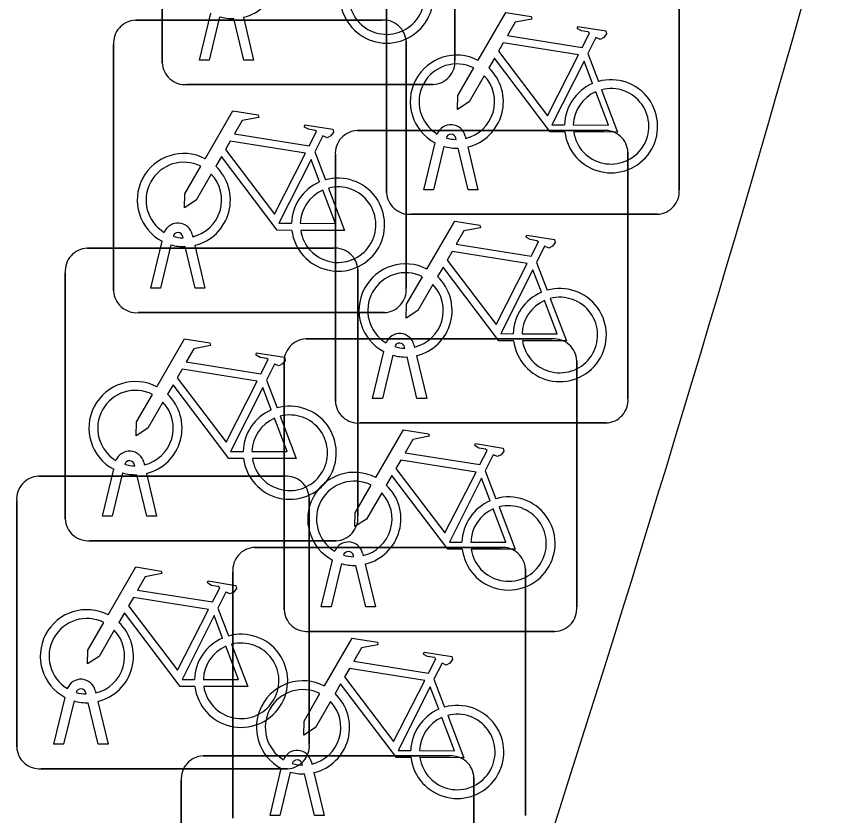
# Model space of a CAD drawing. Extents: x 160675 to 161153, y 383241 to 383714.
# Drawn here: x 161142.125 to 161144.962, y 383517.616 to 383520.345 of the extents above; entities that cross this region are included whole.
import ezdxf

# ---------------------------------------------------------------- set-up
doc = ezdxf.new("R2010")
doc.units = 0
for name, color, linetype in [('IMGEO_Fietsenrek', 7, 'Continuous'), ('IMGEO_Rijbaan_lokaal_gesloten', 7, 'Continuous'), ('IMGEO_Voetpad_open', 7, 'Continuous')]:
    doc.layers.add(name, color=color, linetype=linetype)

msp = doc.modelspace()

# ---------------------------------------------------------------- linework, layer by layer
at = {"layer": 'IMGEO_Fietsenrek'}
for p, q in [((161142.6225, 383520.1869), (161142.6225, 383521.0278)), ((161142.6225, 383521.0278), (161142.6225, 383520.1869)), ((161143.6215, 383521.0371), (161143.6215, 383520.1962)), ((161143.6215, 383520.1962), (161143.6215, 383521.0371)), ((161144.3875, 383520.5941), (161144.3875, 383519.7532)), ((161144.3875, 383519.7532), (161144.3875, 383520.5941)), ((161143.3885, 383519.7439), (161143.3885, 383520.5848)), ((161143.3885, 383520.5848), (161143.3885, 383519.7439)), ((161142.5309, 383520.3325), (161143.3718, 383520.3325)), ((161143.3718, 383520.3325), (161142.5309, 383520.3325)), ((161142.7495, 383520.1963), (161142.7878, 383520.3563)), ((161142.8182, 383520.3441), (161142.7829, 383520.1963)), ((161142.901, 383520.1963), (161142.8671, 383520.338)), ((161142.8994, 383520.3423), (161142.9344, 383520.1963)), ((161142.4565, 383519.4079), (161142.4565, 383520.2488)), ((161142.4565, 383520.2488), (161142.4565, 383519.4079)), ((161143.4555, 383520.2581), (161143.4555, 383519.4172)), ((161143.4555, 383519.4172), (161143.4555, 383520.2581)), ((161142.7829, 383520.1963), (161142.7495, 383520.1963)), ((161142.9344, 383520.1963), (161142.901, 383520.1963)), ((161144.0752, 383520.2182), (161144.1115, 383520.123)), ((161143.5471, 383520.1125), (161142.7062, 383520.1125)), ((161142.7062, 383520.1125), (161143.5471, 383520.1125)), ((161143.2879, 383519.9555), (161144.1288, 383519.9555)), ((161144.1288, 383519.9555), (161143.2879, 383519.9555)), ((161143.6566, 383519.9364), (161143.6584, 383519.9285)), ((161143.5155, 383519.7533), (161143.5538, 383519.9133)), ((161143.6259, 383519.9249), (161143.6249, 383519.9292)), ((161143.1432, 383519.8822), (161143.1795, 383519.787)), ((161143.5842, 383519.9011), (161143.5489, 383519.7533)), ((161143.667, 383519.7533), (161143.6331, 383519.895)), ((161143.6654, 383519.8993), (161143.7004, 383519.7533)), ((161144.2125, 383519.8811), (161144.2125, 383519.0402)), ((161144.2125, 383519.0402), (161144.2125, 383519.8811)), ((161143.2135, 383519.0309), (161143.2135, 383519.8718)), ((161143.2135, 383519.8718), (161143.2135, 383519.0309)), ((161143.5489, 383519.7533), (161143.5155, 383519.7533)), ((161143.7004, 383519.7533), (161143.667, 383519.7533)), ((161144.3131, 383519.6695), (161143.4722, 383519.6695)), ((161143.4722, 383519.6695), (161144.3131, 383519.6695)), ((161142.7246, 383519.6004), (161142.7264, 383519.5925)), ((161142.5835, 383519.4173), (161142.6218, 383519.5773)), ((161142.6939, 383519.5889), (161142.6929, 383519.5932)), ((161142.3659, 383519.5535), (161143.2068, 383519.5535)), ((161143.2068, 383519.5535), (161142.3659, 383519.5535)), ((161142.6522, 383519.5651), (161142.6169, 383519.4173)), ((161142.735, 383519.4173), (161142.7011, 383519.559)), ((161142.7334, 383519.5633), (161142.7684, 383519.4173)), ((161143.9002, 383519.5052), (161143.9365, 383519.41)), ((161142.2915, 383518.6289), (161142.2915, 383519.4698)), ((161142.2915, 383519.4698), (161142.2915, 383518.6289)), ((161143.2905, 383519.4791), (161143.2905, 383518.6382)), ((161143.2905, 383518.6382), (161143.2905, 383519.4791)), ((161142.6169, 383519.4173), (161142.5835, 383519.4173)), ((161142.7684, 383519.4173), (161142.735, 383519.4173)), ((161143.3811, 383519.3335), (161142.5402, 383519.3335)), ((161142.5402, 383519.3335), (161143.3811, 383519.3335)), ((161143.1129, 383519.2435), (161143.9538, 383519.2435)), ((161143.9538, 383519.2435), (161143.1129, 383519.2435)), ((161143.3405, 383519.0403), (161143.3788, 383519.2003)), ((161143.4509, 383519.2119), (161143.4499, 383519.2162)), ((161143.4816, 383519.2234), (161143.4834, 383519.2155)), ((161143.4092, 383519.1881), (161143.3739, 383519.0403)), ((161143.492, 383519.0403), (161143.4581, 383519.182)), ((161143.4904, 383519.1863), (161143.5254, 383519.0403)), ((161144.0375, 383519.1691), (161144.0375, 383518.3282)), ((161144.0375, 383518.3282), (161144.0375, 383519.1691)), ((161143.0385, 383518.3189), (161143.0385, 383519.1598)), ((161143.0385, 383519.1598), (161143.0385, 383518.3189)), ((161142.9782, 383519.1032), (161143.0145, 383519.008)), ((161143.3739, 383519.0403), (161143.3405, 383519.0403)), ((161143.5254, 383519.0403), (161143.492, 383519.0403)), ((161144.1381, 383518.9565), (161143.2972, 383518.9565)), ((161143.2972, 383518.9565), (161144.1381, 383518.9565)), ((161142.5289, 383518.8099), (161142.5279, 383518.8142)), ((161142.5596, 383518.8214), (161142.5614, 383518.8135)), ((161142.1999, 383518.7745), (161143.0408, 383518.7745)), ((161143.0408, 383518.7745), (161142.1999, 383518.7745)), ((161142.4185, 383518.6383), (161142.4568, 383518.7983)), ((161142.4872, 383518.7861), (161142.4519, 383518.6383)), ((161142.57, 383518.6383), (161142.5361, 383518.78)), ((161142.5684, 383518.7843), (161142.6034, 383518.6383)), ((161143.7252, 383518.7932), (161143.7615, 383518.698)), ((161142.1255, 383517.8499), (161142.1255, 383518.6908)), ((161142.1255, 383518.6908), (161142.1255, 383517.8499)), ((161143.1245, 383518.7001), (161143.1245, 383517.8592)), ((161143.1245, 383517.8592), (161143.1245, 383518.7001)), ((161142.4519, 383518.6383), (161142.4185, 383518.6383)), ((161142.6034, 383518.6383), (161142.57, 383518.6383)), ((161143.2161, 383518.5545), (161142.3752, 383518.5545)), ((161142.3752, 383518.5545), (161143.2161, 383518.5545)), ((161142.9379, 383518.5315), (161143.7788, 383518.5315)), ((161143.7788, 383518.5315), (161142.9379, 383518.5315)), ((161143.2759, 383518.4999), (161143.2749, 383518.5042)), ((161143.3066, 383518.5114), (161143.3084, 383518.5035)), ((161143.1655, 383518.3283), (161143.2038, 383518.4883)), ((161143.2342, 383518.4761), (161143.1989, 383518.3283)), ((161143.317, 383518.3283), (161143.2831, 383518.47)), ((161143.3154, 383518.4743), (161143.3504, 383518.3283)), ((161142.8635, 383517.6069), (161142.8635, 383518.4478)), ((161142.8635, 383518.4478), (161142.8635, 383517.6069)), ((161143.8625, 383518.4571), (161143.8625, 383517.6162)), ((161143.8625, 383517.6162), (161143.8625, 383518.4571)), ((161142.8122, 383518.3242), (161142.8485, 383518.229)), ((161143.1989, 383518.3283), (161143.1655, 383518.3283)), ((161143.3504, 383518.3283), (161143.317, 383518.3283)), ((161143.9631, 383518.2445), (161143.1222, 383518.2445)), ((161143.1222, 383518.2445), (161143.9631, 383518.2445)), ((161143.5502, 383518.0812), (161143.5865, 383517.986)), ((161142.3629, 383518.0309), (161142.3619, 383518.0352)), ((161142.3936, 383518.0424), (161142.3954, 383518.0345)), ((161142.2525, 383517.8593), (161142.2908, 383518.0193)), ((161142.3212, 383518.0071), (161142.2859, 383517.8593)), ((161142.404, 383517.8593), (161142.3701, 383518.001)), ((161142.4024, 383518.0053), (161142.4374, 383517.8593)), ((161142.2859, 383517.8593), (161142.2525, 383517.8593)), ((161142.4374, 383517.8593), (161142.404, 383517.8593)), ((161142.7619, 383517.8195), (161143.6028, 383517.8195)), ((161143.6028, 383517.8195), (161142.7619, 383517.8195)), ((161143.1009, 383517.7879), (161143.0999, 383517.7922)), ((161143.1316, 383517.7994), (161143.1334, 383517.7915)), ((161143.0501, 383517.7755), (161142.2092, 383517.7755)), ((161142.2092, 383517.7755), (161143.0501, 383517.7755)), ((161142.9905, 383517.6163), (161143.0288, 383517.7763)), ((161143.0592, 383517.7641), (161143.0239, 383517.6163)), ((161143.142, 383517.6163), (161143.1081, 383517.758)), ((161143.1404, 383517.7623), (161143.1754, 383517.6163)), ((161142.6875, 383516.8949), (161142.6875, 383517.7358)), ((161142.6875, 383517.7358), (161142.6875, 383516.8949)), ((161143.6865, 383517.7451), (161143.6865, 383516.9042)), ((161143.6865, 383516.9042), (161143.6865, 383517.7451)), ((161143.0239, 383517.6163), (161142.9905, 383517.6163)), ((161143.1754, 383517.6163), (161143.142, 383517.6163))]:
    msp.add_line(p, q, dxfattribs=at)
for points in [[(161143.7011, 383520.1952), (161143.7958, 383520.3587), (161143.882, 383520.3449), (161143.8837, 383520.3362), (161143.8276, 383520.3253), (161143.8014, 383520.28), (161144.0566, 383520.2392)], [(161144.0566, 383520.2392), (161144.0816, 383520.288), (161144.0765, 383520.292), (161144.0533, 383520.2957), (161144.0406, 383520.3032), (161144.0396, 383520.3063), (161144.0418, 383520.3109), (161144.1366, 383520.2958), (161144.1389, 383520.2855), (161144.1295, 383520.2731), (161144.1171, 383520.2667), (161144.1026, 383520.2729), (161144.0752, 383520.2182)], [(161144.0437, 383520.214), (161143.7869, 383520.255), (161143.7702, 383520.2262), (161143.9372, 383520.0059), (161144.0437, 383520.214)], [(161143.9968, 383519.9505), (161143.9471, 383519.9506), (161143.7564, 383520.2023), (161143.7374, 383520.1695)], [(161144.0917, 383520.116), (161144.0624, 383520.1928), (161143.953, 383519.9747), (161143.9957, 383519.9746)], [(161143.7218, 383520.1427), (161143.6702, 383520.0535), (161143.6303, 383520.0275), (161143.6315, 383520.075), (161143.686, 383520.1692)], [(161144.0257, 383519.9745), (161144.1456, 383519.9743), (161144.1024, 383520.0879)], [(161144.1222, 383520.0948), (161144.1772, 383519.9502), (161144.0271, 383519.9505)], [(161142.7691, 383519.8592), (161142.8638, 383520.0227), (161142.95, 383520.0089), (161142.9517, 383520.0002), (161142.8956, 383519.9893), (161142.8694, 383519.944), (161143.1246, 383519.9032)], [(161143.1246, 383519.9032), (161143.1496, 383519.952), (161143.1445, 383519.956), (161143.1213, 383519.9597), (161143.1086, 383519.9672), (161143.1076, 383519.9703), (161143.1098, 383519.9749), (161143.2046, 383519.9598), (161143.2069, 383519.9495), (161143.1975, 383519.9371), (161143.1851, 383519.9307), (161143.1706, 383519.9369), (161143.1432, 383519.8822)], [(161143.1117, 383519.878), (161142.8549, 383519.919), (161142.8382, 383519.8902), (161143.0052, 383519.6699), (161143.1117, 383519.878)], [(161143.0648, 383519.6145), (161143.0151, 383519.6146), (161142.8244, 383519.8663), (161142.8054, 383519.8335)], [(161143.1597, 383519.78), (161143.1304, 383519.8568), (161143.021, 383519.6387), (161143.0637, 383519.6386)], [(161142.7898, 383519.8067), (161142.7382, 383519.7175), (161142.6983, 383519.6915), (161142.6995, 383519.739), (161142.754, 383519.8332)], [(161143.0937, 383519.6385), (161143.2136, 383519.6383), (161143.1704, 383519.7519)], [(161143.1902, 383519.7588), (161143.2452, 383519.6142), (161143.0951, 383519.6145)], [(161143.5261, 383519.4822), (161143.6208, 383519.6457), (161143.707, 383519.6319), (161143.7087, 383519.6232), (161143.6526, 383519.6123), (161143.6264, 383519.567), (161143.8816, 383519.5262)], [(161143.8816, 383519.5262), (161143.9066, 383519.575), (161143.9015, 383519.579), (161143.8783, 383519.5827), (161143.8656, 383519.5902), (161143.8646, 383519.5933), (161143.8668, 383519.5979), (161143.9616, 383519.5828), (161143.9639, 383519.5725), (161143.9545, 383519.5601), (161143.9421, 383519.5537), (161143.9276, 383519.5599), (161143.9002, 383519.5052)], [(161143.8687, 383519.501), (161143.6119, 383519.542), (161143.5952, 383519.5132), (161143.7622, 383519.2929), (161143.8687, 383519.501)], [(161143.8218, 383519.2375), (161143.7721, 383519.2376), (161143.5814, 383519.4893), (161143.5624, 383519.4565)], [(161143.5468, 383519.4297), (161143.4952, 383519.3405), (161143.4553, 383519.3145), (161143.4565, 383519.362), (161143.511, 383519.4562)], [(161143.9167, 383519.403), (161143.8874, 383519.4798), (161143.778, 383519.2617), (161143.8207, 383519.2616)], [(161143.8507, 383519.2615), (161143.9706, 383519.2613), (161143.9274, 383519.3749)], [(161143.9472, 383519.3818), (161144.0022, 383519.2372), (161143.8521, 383519.2375)], [(161142.6041, 383519.0802), (161142.6988, 383519.2437), (161142.785, 383519.2299), (161142.7867, 383519.2212), (161142.7306, 383519.2103), (161142.7044, 383519.165), (161142.9596, 383519.1242)], [(161142.9596, 383519.1242), (161142.9846, 383519.173), (161142.9795, 383519.177), (161142.9563, 383519.1807), (161142.9436, 383519.1882), (161142.9426, 383519.1913), (161142.9448, 383519.1959), (161143.0396, 383519.1808), (161143.0419, 383519.1705), (161143.0325, 383519.1581), (161143.0201, 383519.1517), (161143.0056, 383519.1579), (161142.9782, 383519.1032)], [(161142.9467, 383519.099), (161142.6899, 383519.14), (161142.6732, 383519.1112), (161142.8402, 383518.8909), (161142.9467, 383519.099)], [(161142.8998, 383518.8355), (161142.8501, 383518.8356), (161142.6594, 383519.0873), (161142.6404, 383519.0545)], [(161142.9947, 383519.001), (161142.9654, 383519.0778), (161142.856, 383518.8597), (161142.8987, 383518.8596)], [(161142.6248, 383519.0277), (161142.5732, 383518.9385), (161142.5333, 383518.9125), (161142.5345, 383518.96), (161142.589, 383519.0542)], [(161142.9287, 383518.8595), (161143.0486, 383518.8593), (161143.0054, 383518.9729)], [(161143.0252, 383518.9798), (161143.0802, 383518.8352), (161142.9301, 383518.8355)], [(161143.3511, 383518.7702), (161143.4458, 383518.9337), (161143.532, 383518.9199), (161143.5337, 383518.9112), (161143.4776, 383518.9003), (161143.4514, 383518.855), (161143.7066, 383518.8142)], [(161143.7066, 383518.8142), (161143.7316, 383518.863), (161143.7265, 383518.867), (161143.7033, 383518.8707), (161143.6906, 383518.8782), (161143.6896, 383518.8813), (161143.6918, 383518.8859), (161143.7866, 383518.8708), (161143.7889, 383518.8605), (161143.7795, 383518.8481), (161143.7671, 383518.8417), (161143.7526, 383518.8479), (161143.7252, 383518.7932)], [(161143.6937, 383518.789), (161143.4369, 383518.83), (161143.4202, 383518.8012), (161143.5872, 383518.5809), (161143.6937, 383518.789)], [(161143.6468, 383518.5255), (161143.5971, 383518.5256), (161143.4064, 383518.7773), (161143.3874, 383518.7445)], [(161143.3718, 383518.7177), (161143.3202, 383518.6285), (161143.2803, 383518.6025), (161143.2815, 383518.65), (161143.336, 383518.7442)], [(161143.7417, 383518.691), (161143.7124, 383518.7678), (161143.603, 383518.5497), (161143.6457, 383518.5496)], [(161143.6757, 383518.5495), (161143.7956, 383518.5493), (161143.7524, 383518.6629)], [(161143.7722, 383518.6698), (161143.8272, 383518.5252), (161143.6771, 383518.5255)], [(161142.4381, 383518.3012), (161142.5328, 383518.4647), (161142.619, 383518.4509), (161142.6207, 383518.4422), (161142.5646, 383518.4313), (161142.5384, 383518.386), (161142.7936, 383518.3452)], [(161142.7936, 383518.3452), (161142.8186, 383518.394), (161142.8135, 383518.398), (161142.7903, 383518.4017), (161142.7776, 383518.4092), (161142.7766, 383518.4123), (161142.7788, 383518.4169), (161142.8736, 383518.4018), (161142.8759, 383518.3915), (161142.8665, 383518.3791), (161142.8541, 383518.3727), (161142.8396, 383518.3789), (161142.8122, 383518.3242)], [(161142.7807, 383518.32), (161142.5239, 383518.361), (161142.5072, 383518.3322), (161142.6742, 383518.1119), (161142.7807, 383518.32)], [(161142.7338, 383518.0565), (161142.6841, 383518.0566), (161142.4934, 383518.3083), (161142.4744, 383518.2755)], [(161142.8287, 383518.222), (161142.7994, 383518.2988), (161142.69, 383518.0807), (161142.7327, 383518.0806)], [(161142.4588, 383518.2487), (161142.4072, 383518.1595), (161142.3673, 383518.1335), (161142.3685, 383518.181), (161142.423, 383518.2752)], [(161143.1761, 383518.0582), (161143.2708, 383518.2217), (161143.357, 383518.2079), (161143.3587, 383518.1992), (161143.3026, 383518.1883), (161143.2764, 383518.143), (161143.5316, 383518.1022)], [(161142.7627, 383518.0805), (161142.8826, 383518.0803), (161142.8394, 383518.1939)], [(161142.8592, 383518.2008), (161142.9142, 383518.0562), (161142.7641, 383518.0565)], [(161143.5316, 383518.1022), (161143.5566, 383518.151), (161143.5515, 383518.155), (161143.5283, 383518.1587), (161143.5156, 383518.1662), (161143.5146, 383518.1693), (161143.5168, 383518.1739), (161143.6116, 383518.1588), (161143.6139, 383518.1485), (161143.6045, 383518.1361), (161143.5921, 383518.1297), (161143.5776, 383518.1359), (161143.5502, 383518.0812)], [(161143.5187, 383518.077), (161143.2619, 383518.118), (161143.2452, 383518.0892), (161143.4122, 383517.8689), (161143.5187, 383518.077)], [(161143.4718, 383517.8135), (161143.4221, 383517.8136), (161143.2314, 383518.0653), (161143.2124, 383518.0325)], [(161143.5667, 383517.979), (161143.5374, 383518.0558), (161143.428, 383517.8377), (161143.4707, 383517.8376)], [(161143.1968, 383518.0057), (161143.1452, 383517.9165), (161143.1053, 383517.8905), (161143.1065, 383517.938), (161143.161, 383518.0322)], [(161143.5007, 383517.8375), (161143.6206, 383517.8373), (161143.5774, 383517.9509)], [(161143.5972, 383517.9578), (161143.6522, 383517.8132), (161143.5021, 383517.8135)]]:
    msp.add_lwpolyline(points, dxfattribs=at)
for centre, radius, start, end in [((161142.8621, 383520.4969), 0.159, 283.5766, 46.6042), ((161143.3887, 383520.4129), 0.159, 187.0065, 105.7708), ((161143.3887, 383520.4129), 0.129, 188.6715, 104.5883), ((161142.5342, 383520.2546), 0.0779, 92.4484, 184.2845), ((161142.5342, 383520.2546), 0.0779, 92.4484, 184.2845), ((161142.8621, 383520.4969), 0.159, 253.9967, 271.7867), ((161143.3776, 383520.2548), 0.0779, 2.4484, 94.2845), ((161143.3776, 383520.2548), 0.0779, 2.4484, 94.2845), ((161143.6281, 383520.0539), 0.159, 62.6766, 242.1369), ((161143.5438, 383520.1904), 0.0779, 272.4484, 4.2845), ((161143.5438, 383520.1904), 0.0779, 272.4484, 4.2845), ((161142.7004, 383520.1902), 0.0779, 182.4484, 274.2845), ((161142.7004, 383520.1902), 0.0779, 182.4484, 274.2845), ((161143.6281, 383520.0539), 0.129, 63.3192, 238.903), ((161143.6281, 383520.0539), 0.159, 283.5766, 46.6042), ((161143.6281, 383520.0539), 0.129, 283.6043, 43.4302), ((161144.1547, 383519.9699), 0.159, 113.3408, 178.3217), ((161144.1547, 383519.9699), 0.159, 187.0065, 105.7708), ((161144.1547, 383519.9699), 0.129, 113.923, 177.9556), ((161144.1547, 383519.9699), 0.129, 188.6715, 104.5883), ((161143.6079, 383519.9253), 0.0499, 12.8025, 158.6934), ((161143.2912, 383519.8776), 0.0779, 92.4484, 184.2845), ((161143.2912, 383519.8776), 0.0779, 92.4484, 184.2845), ((161143.6079, 383519.9253), 0.0174, 12.8025, 163.4502), ((161144.1346, 383519.8778), 0.0779, 2.4484, 94.2845), ((161144.1346, 383519.8778), 0.0779, 2.4484, 94.2845), ((161143.6281, 383520.0539), 0.129, 253.415, 269.0204), ((161143.6281, 383520.0539), 0.159, 253.9967, 271.7867), ((161142.6961, 383519.7179), 0.159, 62.6766, 242.1369), ((161142.6961, 383519.7179), 0.129, 63.3192, 238.903), ((161142.6961, 383519.7179), 0.159, 283.5766, 46.6042), ((161142.6961, 383519.7179), 0.129, 283.6043, 43.4302), ((161143.2227, 383519.6339), 0.159, 113.3408, 178.3217), ((161143.2227, 383519.6339), 0.159, 187.0065, 105.7708), ((161143.2227, 383519.6339), 0.129, 113.923, 177.9556), ((161143.2227, 383519.6339), 0.129, 188.6715, 104.5883), ((161143.4664, 383519.7472), 0.0779, 182.4484, 274.2845), ((161143.4664, 383519.7472), 0.0779, 182.4484, 274.2845), ((161144.3098, 383519.7474), 0.0779, 272.4484, 4.2845), ((161144.3098, 383519.7474), 0.0779, 272.4484, 4.2845), ((161142.6759, 383519.5893), 0.0499, 12.8025, 158.6934), ((161142.6759, 383519.5893), 0.0174, 12.8025, 163.4502), ((161142.6961, 383519.7179), 0.129, 253.415, 269.0204), ((161142.3692, 383519.4756), 0.0779, 92.4484, 184.2845), ((161142.3692, 383519.4756), 0.0779, 92.4484, 184.2845), ((161142.6961, 383519.7179), 0.159, 253.9967, 271.7867), ((161143.2126, 383519.4758), 0.0779, 2.4484, 94.2845), ((161143.2126, 383519.4758), 0.0779, 2.4484, 94.2845), ((161143.4531, 383519.3409), 0.159, 62.6766, 242.1369), ((161143.4531, 383519.3409), 0.129, 63.3192, 238.903), ((161143.4531, 383519.3409), 0.159, 283.5766, 46.6042), ((161143.4531, 383519.3409), 0.129, 283.6043, 43.4302), ((161142.5344, 383519.4112), 0.0779, 182.4484, 274.2845), ((161142.5344, 383519.4112), 0.0779, 182.4484, 274.2845), ((161143.3778, 383519.4114), 0.0779, 272.4484, 4.2845), ((161143.3778, 383519.4114), 0.0779, 272.4484, 4.2845), ((161143.9797, 383519.2569), 0.159, 113.3408, 178.3217), ((161143.9797, 383519.2569), 0.159, 187.0065, 105.7708), ((161143.9797, 383519.2569), 0.129, 113.923, 177.9556), ((161143.9797, 383519.2569), 0.129, 188.6715, 104.5883), ((161143.4329, 383519.2123), 0.0499, 12.8025, 158.6934), ((161143.1162, 383519.1656), 0.0779, 92.4484, 184.2845), ((161143.1162, 383519.1656), 0.0779, 92.4484, 184.2845), ((161143.4329, 383519.2123), 0.0174, 12.8025, 163.4502), ((161143.9596, 383519.1658), 0.0779, 2.4484, 94.2845), ((161143.9596, 383519.1658), 0.0779, 2.4484, 94.2845), ((161143.4531, 383519.3409), 0.129, 253.415, 269.0204), ((161143.4531, 383519.3409), 0.159, 253.9967, 271.7867), ((161142.5311, 383518.9389), 0.159, 62.6766, 242.1369), ((161142.5311, 383518.9389), 0.129, 63.3192, 238.903), ((161142.5311, 383518.9389), 0.129, 283.6043, 43.4302), ((161142.5311, 383518.9389), 0.159, 283.5766, 46.6042), ((161143.2914, 383519.0342), 0.0779, 182.4484, 274.2845), ((161143.2914, 383519.0342), 0.0779, 182.4484, 274.2845), ((161144.1348, 383519.0344), 0.0779, 272.4484, 4.2845), ((161144.1348, 383519.0344), 0.0779, 272.4484, 4.2845), ((161143.0577, 383518.8549), 0.159, 113.3408, 178.3217), ((161143.0577, 383518.8549), 0.159, 187.0065, 105.7708), ((161143.0577, 383518.8549), 0.129, 113.923, 177.9556), ((161143.0577, 383518.8549), 0.129, 188.6715, 104.5883), ((161142.5109, 383518.8103), 0.0499, 12.8025, 158.6934), ((161142.5109, 383518.8103), 0.0174, 12.8025, 163.4502), ((161142.5311, 383518.9389), 0.129, 253.415, 269.0204), ((161142.2032, 383518.6966), 0.0779, 92.4484, 184.2845), ((161142.2032, 383518.6966), 0.0779, 92.4484, 184.2845), ((161142.5311, 383518.9389), 0.159, 253.9967, 271.7867), ((161143.0466, 383518.6968), 0.0779, 2.4484, 94.2845), ((161143.0466, 383518.6968), 0.0779, 2.4484, 94.2845), ((161143.2781, 383518.6289), 0.159, 62.6766, 242.1369), ((161143.2781, 383518.6289), 0.129, 63.3192, 238.903), ((161143.2781, 383518.6289), 0.159, 283.5766, 46.6042), ((161143.2781, 383518.6289), 0.129, 283.6043, 43.4302), ((161143.8047, 383518.5449), 0.159, 113.3408, 178.3217), ((161143.8047, 383518.5449), 0.159, 187.0065, 105.7708), ((161143.8047, 383518.5449), 0.129, 113.923, 177.9556), ((161143.8047, 383518.5449), 0.129, 188.6715, 104.5883), ((161143.2128, 383518.6324), 0.0779, 272.4484, 4.2845), ((161143.2128, 383518.6324), 0.0779, 272.4484, 4.2845), ((161142.3694, 383518.6322), 0.0779, 182.4484, 274.2845), ((161142.3694, 383518.6322), 0.0779, 182.4484, 274.2845), ((161143.2579, 383518.5003), 0.0499, 12.8025, 158.6934), ((161142.9412, 383518.4536), 0.0779, 92.4484, 184.2845), ((161142.9412, 383518.4536), 0.0779, 92.4484, 184.2845), ((161143.2579, 383518.5003), 0.0174, 12.8025, 163.4502), ((161143.7846, 383518.4538), 0.0779, 2.4484, 94.2845), ((161143.7846, 383518.4538), 0.0779, 2.4484, 94.2845), ((161143.2781, 383518.6289), 0.129, 253.415, 269.0204), ((161143.2781, 383518.6289), 0.159, 253.9967, 271.7867), ((161142.3651, 383518.1599), 0.159, 62.6766, 242.1369), ((161143.1164, 383518.3222), 0.0779, 182.4484, 274.2845), ((161143.1164, 383518.3222), 0.0779, 182.4484, 274.2845), ((161143.9598, 383518.3224), 0.0779, 272.4484, 4.2845), ((161143.9598, 383518.3224), 0.0779, 272.4484, 4.2845), ((161142.3651, 383518.1599), 0.129, 63.3192, 238.903), ((161142.3651, 383518.1599), 0.159, 283.5766, 46.6042), ((161142.3651, 383518.1599), 0.129, 283.6043, 43.4302), ((161142.8917, 383518.0759), 0.159, 187.0065, 105.7708), ((161142.8917, 383518.0759), 0.159, 113.3408, 178.3217), ((161142.8917, 383518.0759), 0.129, 188.6715, 104.5883), ((161142.8917, 383518.0759), 0.129, 113.923, 177.9556), ((161142.3449, 383518.0313), 0.0499, 12.8025, 158.6934), ((161143.1031, 383517.9169), 0.159, 62.6766, 242.1369), ((161142.3449, 383518.0313), 0.0174, 12.8025, 163.4502), ((161142.3651, 383518.1599), 0.129, 253.415, 269.0204), ((161143.1031, 383517.9169), 0.129, 63.3192, 238.903), ((161142.3651, 383518.1599), 0.159, 253.9967, 271.7867), ((161143.1031, 383517.9169), 0.159, 283.5766, 46.6042), ((161143.1031, 383517.9169), 0.129, 283.6043, 43.4302), ((161143.6297, 383517.8329), 0.159, 113.3408, 178.3217), ((161143.6297, 383517.8329), 0.159, 187.0065, 105.7708), ((161143.6297, 383517.8329), 0.129, 113.923, 177.9556), ((161143.6297, 383517.8329), 0.129, 188.6715, 104.5883), ((161142.2034, 383517.8532), 0.0779, 182.4484, 274.2845), ((161142.2034, 383517.8532), 0.0779, 182.4484, 274.2845), ((161143.0829, 383517.7883), 0.0499, 12.8025, 158.6934), ((161143.0468, 383517.8534), 0.0779, 272.4484, 4.2845), ((161143.0468, 383517.8534), 0.0779, 272.4484, 4.2845), ((161142.7652, 383517.7416), 0.0779, 92.4484, 184.2845), ((161142.7652, 383517.7416), 0.0779, 92.4484, 184.2845), ((161143.6086, 383517.7418), 0.0779, 2.4484, 94.2845), ((161143.6086, 383517.7418), 0.0779, 2.4484, 94.2845), ((161143.0829, 383517.7883), 0.0174, 12.8025, 163.4502), ((161143.1031, 383517.9169), 0.129, 253.415, 269.0204), ((161143.1031, 383517.9169), 0.159, 253.9967, 271.7867)]:
    msp.add_arc(centre, radius, start, end, dxfattribs=at)
at = {"layer": 'IMGEO_Rijbaan_lokaal_gesloten'}
msp.add_arc((161059.014, 383544.7677), 89.1916, 341.966262, 350.32879, dxfattribs=at)
at = {"layer": 'IMGEO_Voetpad_open'}
msp.add_arc((161059.014, 383544.7677), 89.1916, 341.966262, 350.32879, dxfattribs=at)

doc.saveas('drawing.dxf')
